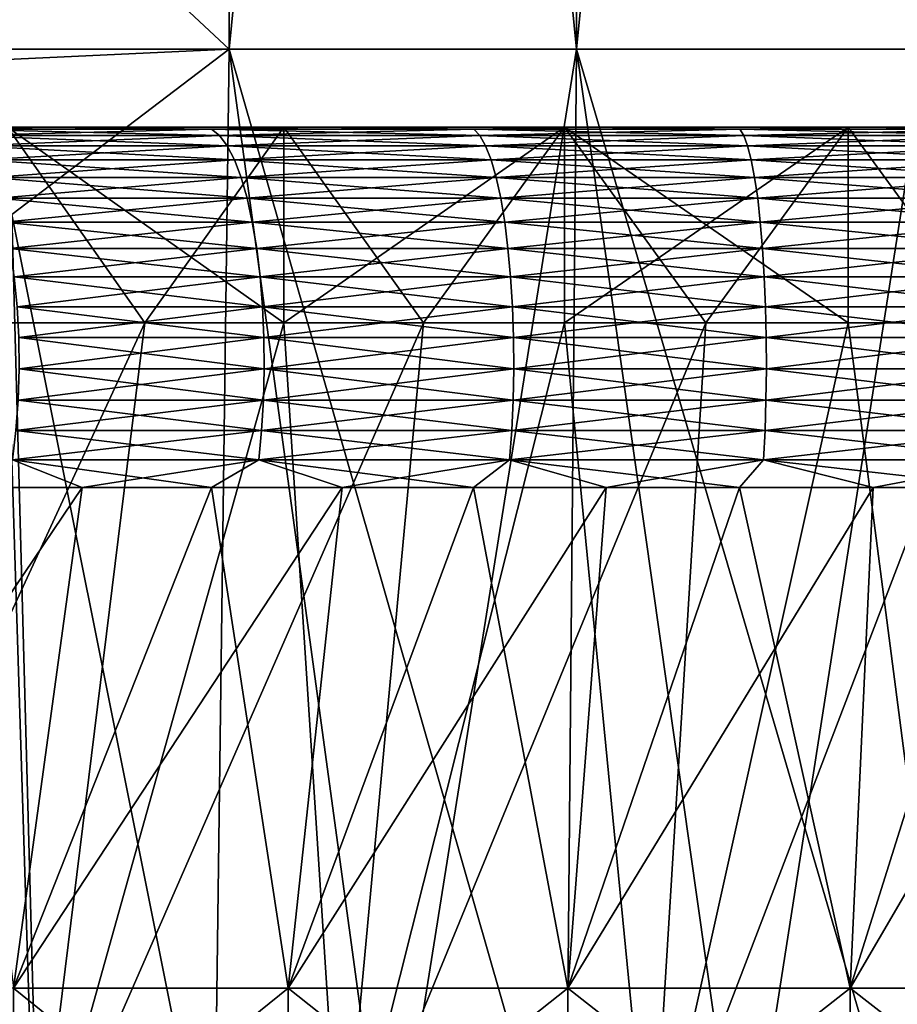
# Model space of a CAD drawing. Header units: metres. Extents: x -105 to 105, y -72 to 59.
# Tile 361 of 414: x 71.79 to 74.03, y 23.01 to 25.52. Entities that reach past the tile are written whole.
import ezdxf

# ---------------------------------------------------------------- set-up
doc = ezdxf.new("R2010")
doc.units = ezdxf.units.M
doc.layers.add('solid_509431_AD150_SW0001', color=7, linetype='CONTINUOUS')

msp = doc.modelspace()

# ---------------------------------------------------------------- linework, layer by layer
at = {"layer": 'solid_509431_AD150_SW0001'}
for points in [[(72.321823, 34.450001, 15.774263), (62.678173, 25.450001, 10.206499), (72.321823, 25.450001, 15.774263)], [(62.678173, 34.450001, 10.206499), (62.678173, 25.450001, 10.206499), (72.321823, 34.450001, 15.774263)], [(62.678173, 34.450001, -10.206499), (72.321823, 25.450001, -15.774263), (62.678173, 25.450001, -10.206499)], [(72.321823, 34.450001, -15.774263), (72.321823, 25.450001, -15.774263), (62.678173, 34.450001, -10.206499)], [(72.321823, 34.450001, 15.774263), (72.321823, 25.450001, 15.774263), (73.209862, 25.450001, 15.899541)], [(72.321823, 34.450001, 15.774263), (73.209862, 25.450001, 15.899541), (73.209862, 34.450001, 15.899541)], [(73.209862, 34.450001, -15.899541), (73.209862, 25.450001, -15.899541), (72.321823, 25.450001, -15.774263)], [(73.209862, 34.450001, -15.899541), (72.321823, 25.450001, -15.774263), (72.321823, 34.450001, -15.774263)], [(73.209862, 34.450001, 15.899541), (73.209862, 25.450001, 15.899541), (74.103523, 25.450001, 15.974866)], [(73.209862, 34.450001, 15.899541), (74.103523, 25.450001, 15.974866), (74.103523, 34.450001, 15.974866)], [(74.103523, 34.450001, -15.974866), (74.103523, 25.450001, -15.974866), (73.209862, 25.450001, -15.899541)], [(74.103523, 34.450001, -15.974866), (73.209862, 25.450001, -15.899541), (73.209862, 34.450001, -15.899541)], [(72.321823, 25.450001, 15.774263), (62.678173, 25.450001, 10.206499), (63.232864, 25.027069, 10.526749)], [(62.678173, 25.450001, -10.206499), (72.321823, 25.450001, -15.774263), (71.767136, 25.027069, -15.454014)], [(72.321823, 25.450001, 15.774263), (63.232864, 25.027069, 10.526749), (71.767143, 25.027073, 15.454017)], [(71.767136, 25.027069, -15.454014), (72.321823, 25.450001, -15.774263), (72.282951, 22.450001, -14.24316)], [(72.321823, 25.450001, 15.774263), (71.767143, 25.027073, 15.454017), (72.282951, 22.450001, 14.24316)], [(72.321823, 25.450001, -15.774263), (72.731712, 22.450001, -14.321481), (72.282951, 22.450001, -14.24316)], [(72.321823, 25.450001, 15.774263), (72.282951, 22.450001, 14.24316), (72.731712, 22.450001, 14.321481)], [(72.321823, 25.450001, -15.774263), (73.209862, 25.450001, -15.899541), (72.731712, 22.450001, -14.321481)], [(72.321823, 25.450001, 15.774263), (72.731712, 22.450001, 14.321481), (73.182724, 22.450001, 14.385671)], [(73.209862, 25.450001, 15.899541), (72.321823, 25.450001, 15.774263), (73.182724, 22.450001, 14.385671)], [(73.209862, 25.450001, -15.899541), (73.182724, 22.450001, -14.385671), (72.731712, 22.450001, -14.321481)], [(73.209862, 25.450001, -15.899541), (73.635376, 22.450001, -14.435644), (73.182724, 22.450001, -14.385671)], [(73.209862, 25.450001, 15.899541), (73.182724, 22.450001, 14.385671), (73.635376, 22.450001, 14.435644)], [(73.209862, 25.450001, -15.899541), (74.103523, 25.450001, -15.974866), (73.635376, 22.450001, -14.435644)], [(73.209862, 25.450001, 15.899541), (73.635376, 22.450001, 14.435644), (74.089531, 22.450001, 14.471384)], [(74.103523, 25.450001, 15.974866), (73.209862, 25.450001, 15.899541), (74.089531, 22.450001, 14.471384)], [(74.103523, 25.450001, -15.974866), (74.089531, 22.450001, -14.471384), (73.635376, 22.450001, -14.435644)], [(70.390747, 25.25, 9.932637), (71.189255, 25.25, 9.89132), (71.85865, 25.25, 10.123829)], [(71.064499, 25.25, 10.218331), (70.390747, 25.25, 9.932637), (71.85865, 25.25, 10.123829)], [(71.85865, 25.25, -10.123829), (70.390747, 25.25, -9.932637), (71.064499, 25.25, -10.218331)], [(71.85865, 25.25, -10.123829), (71.189255, 25.25, -9.89132), (70.390747, 25.25, -9.932637)], [(71.064499, 25.25, 10.218331), (71.85865, 25.25, 10.123829), (72.54203, 25.25, 10.31108)], [(71.064499, 25.25, 10.218331), (72.54203, 25.25, 10.31108), (73.236427, 25.25, 10.452262)], [(71.755768, 25.25, 10.458368), (71.064499, 25.25, 10.218331), (73.236427, 25.25, 10.452262)], [(72.54203, 25.25, -10.31108), (71.064499, 25.25, -10.218331), (71.755768, 25.25, -10.458368)], [(72.54203, 25.25, -10.31108), (71.85865, 25.25, -10.123829), (71.064499, 25.25, -10.218331)], [(71.85865, 25.25, 10.123829), (71.189255, 25.25, 9.89132), (71.618027, 25.244822, 9.962971)], [(71.618027, 25.244822, -9.962971), (71.189255, 25.25, -9.89132), (71.85865, 25.25, -10.123829)], [(71.85865, 25.25, 10.123829), (71.618027, 25.244822, 9.962971), (72.276878, 25.244822, 10.16283)], [(71.618027, 25.244822, -9.962971), (71.85865, 25.25, -10.123829), (72.276878, 25.244822, -10.16283)], [(71.618027, 25.244822, 9.962971), (71.64325, 25.229061, 9.88867), (72.297188, 25.229061, 10.08704)], [(72.276878, 25.244822, 10.16283), (71.618027, 25.244822, 9.962971), (72.297188, 25.229061, 10.08704)], [(71.618027, 25.244822, -9.962971), (72.276878, 25.244822, -10.16283), (71.64325, 25.229061, -9.88867)], [(72.276878, 25.244822, -10.16283), (72.297188, 25.229061, -10.08704), (71.64325, 25.229061, -9.88867)], [(72.106934, 24.75, -10.560903), (71.755768, 25.25, -10.458368), (71.755692, 24.75, -10.458344)], [(71.755692, 24.75, 10.458344), (71.755768, 25.25, 10.458368), (72.106934, 24.75, 10.560903)], [(71.755768, 25.25, 10.458368), (73.236427, 25.25, 10.452262), (73.938705, 25.25, 10.546737)], [(71.755768, 25.25, 10.458368), (73.938705, 25.25, 10.546737), (74.645691, 25.25, 10.594076)], [(72.461571, 25.25, 10.651707), (71.755768, 25.25, 10.458368), (74.645691, 25.25, 10.594076)], [(73.938705, 25.25, -10.546737), (71.755768, 25.25, -10.458368), (72.461571, 25.25, -10.651707)], [(72.461578, 24.75, -10.65171), (72.461571, 25.25, -10.651707), (71.755768, 25.25, -10.458368)], [(73.236427, 25.25, -10.452262), (72.54203, 25.25, -10.31108), (71.755768, 25.25, -10.458368)], [(73.938705, 25.25, -10.546737), (73.236427, 25.25, -10.452262), (71.755768, 25.25, -10.458368)], [(72.461578, 24.75, -10.65171), (71.755768, 25.25, -10.458368), (72.106934, 24.75, -10.560903)], [(72.106934, 24.75, 10.560903), (71.755768, 25.25, 10.458368), (72.461571, 25.25, 10.651707)], [(72.54203, 25.25, 10.31108), (71.85865, 25.25, 10.123829), (72.276878, 25.244822, 10.16283)], [(72.276878, 25.244822, -10.16283), (71.85865, 25.25, -10.123829), (72.54203, 25.25, -10.31108)], [(72.106934, 24.75, 10.560903), (72.461571, 25.25, 10.651707), (72.461578, 24.75, 10.65171)], [(72.54203, 25.25, 10.31108), (72.276878, 25.244822, 10.16283), (72.947388, 25.244822, 10.319172)], [(72.276878, 25.244822, -10.16283), (72.54203, 25.25, -10.31108), (72.947388, 25.244822, -10.319172)], [(72.276878, 25.244822, 10.16283), (72.297188, 25.229061, 10.08704), (72.9627, 25.229061, 10.242215)], [(72.947388, 25.244822, 10.319172), (72.276878, 25.244822, 10.16283), (72.9627, 25.229061, 10.242215)], [(72.276878, 25.244822, -10.16283), (72.947388, 25.244822, -10.319172), (72.297188, 25.229061, -10.08704)], [(72.947388, 25.244822, -10.319172), (72.9627, 25.229061, -10.242215), (72.297188, 25.229061, -10.08704)], [(77.538429, 25.25, 10.651707), (72.461571, 25.25, 10.651707), (74.645691, 25.25, 10.594076)], [(72.461571, 25.25, -10.651707), (73.178703, 25.25, -10.797471), (77.538429, 25.25, -10.651707)], [(75.354309, 25.25, -10.594076), (72.461571, 25.25, -10.651707), (77.538429, 25.25, -10.651707)], [(72.819046, 24.75, -10.730608), (73.178703, 25.25, -10.797471), (72.461571, 25.25, -10.651707)], [(74.645691, 25.25, -10.594076), (73.938705, 25.25, -10.546737), (72.461571, 25.25, -10.651707)], [(75.354309, 25.25, -10.594076), (74.645691, 25.25, -10.594076), (72.461571, 25.25, -10.651707)], [(72.819046, 24.75, -10.730608), (72.461571, 25.25, -10.651707), (72.461578, 24.75, -10.65171)], [(76.821297, 25.25, 10.797471), (73.178703, 25.25, 10.797471), (72.461571, 25.25, 10.651707)], [(72.461578, 24.75, 10.65171), (72.461571, 25.25, 10.651707), (73.178703, 25.25, 10.797471)], [(77.538429, 25.25, 10.651707), (76.821297, 25.25, 10.797471), (72.461571, 25.25, 10.651707)], [(72.461578, 24.75, 10.65171), (73.178703, 25.25, 10.797471), (72.819046, 24.75, 10.730608)], [(73.236427, 25.25, 10.452262), (72.54203, 25.25, 10.31108), (72.947388, 25.244822, 10.319172)], [(72.947388, 25.244822, -10.319172), (72.54203, 25.25, -10.31108), (73.236427, 25.25, -10.452262)], [(73.178772, 24.75, -10.797482), (73.178703, 25.25, -10.797471), (72.819046, 24.75, -10.730608)], [(72.819046, 24.75, 10.730608), (73.178703, 25.25, 10.797471), (73.178772, 24.75, 10.797482)], [(73.236427, 25.25, 10.452262), (72.947388, 25.244822, 10.319172), (73.626694, 25.244822, 10.431325)], [(72.947388, 25.244822, -10.319172), (73.236427, 25.25, -10.452262), (73.626694, 25.244822, -10.431325)], [(72.947388, 25.244822, 10.319172), (72.9627, 25.229061, 10.242215), (73.636932, 25.229061, 10.353532)], [(73.626694, 25.244822, 10.431325), (72.947388, 25.244822, 10.319172), (73.636932, 25.229061, 10.353532)], [(72.947388, 25.244822, -10.319172), (73.626694, 25.244822, -10.431325), (72.9627, 25.229061, -10.242215)], [(73.626694, 25.244822, -10.431325), (73.636932, 25.229061, -10.353532), (72.9627, 25.229061, -10.242215)], [(73.178703, 25.25, -10.797471), (76.821297, 25.25, -10.797471), (77.538429, 25.25, -10.651707)], [(73.178703, 25.25, -10.797471), (73.903938, 25.25, -10.895005), (76.821297, 25.25, -10.797471)], [(73.903839, 24.75, -10.894996), (73.903938, 25.25, -10.895005), (73.178703, 25.25, -10.797471)], [(73.540398, 24.75, -10.852284), (73.178703, 25.25, -10.797471), (73.178772, 24.75, -10.797482)], [(73.903839, 24.75, -10.894996), (73.178703, 25.25, -10.797471), (73.540398, 24.75, -10.852284)], [(76.096062, 25.25, 10.895005), (73.903938, 25.25, 10.895005), (73.178703, 25.25, 10.797471)], [(73.178772, 24.75, 10.797482), (73.178703, 25.25, 10.797471), (73.903938, 25.25, 10.895005)], [(76.821297, 25.25, 10.797471), (76.096062, 25.25, 10.895005), (73.178703, 25.25, 10.797471)], [(73.178772, 24.75, 10.797482), (73.903938, 25.25, 10.895005), (73.540398, 24.75, 10.852284)], [(73.938705, 25.25, 10.546737), (73.236427, 25.25, 10.452262), (73.626694, 25.244822, 10.431325)], [(73.626694, 25.244822, -10.431325), (73.236427, 25.25, -10.452262), (73.938705, 25.25, -10.546737)], [(73.540398, 24.75, 10.852284), (73.903938, 25.25, 10.895005), (73.903839, 24.75, 10.894996)], [(73.938705, 25.25, 10.546737), (73.626694, 25.244822, 10.431325), (74.311874, 25.244822, 10.49881)], [(73.626694, 25.244822, -10.431325), (73.938705, 25.25, -10.546737), (74.311874, 25.244822, -10.49881)], [(73.626694, 25.244822, 10.431325), (73.636932, 25.229061, 10.353532), (74.317001, 25.229061, 10.420513)], [(74.311874, 25.244822, 10.49881), (73.626694, 25.244822, 10.431325), (74.317001, 25.229061, 10.420513)], [(73.626694, 25.244822, -10.431325), (74.311874, 25.244822, -10.49881), (73.636932, 25.229061, -10.353532)], [(74.311874, 25.244822, -10.49881), (74.317001, 25.229061, -10.420513), (73.636932, 25.229061, -10.353532)], [(74.268677, 24.75, -10.925551), (73.903938, 25.25, -10.895005), (73.903839, 24.75, -10.894996)], [(73.903839, 24.75, 10.894996), (73.903938, 25.25, 10.895005), (74.268677, 24.75, 10.925551)], [(73.903938, 25.25, -10.895005), (76.096062, 25.25, -10.895005), (76.821297, 25.25, -10.797471)], [(73.903938, 25.25, -10.895005), (74.634125, 25.25, -10.943885), (76.096062, 25.25, -10.895005)], [(74.268677, 24.75, -10.925551), (74.634125, 25.25, -10.943885), (73.903938, 25.25, -10.895005)], [(75.365875, 25.25, 10.943885), (74.634125, 25.25, 10.943885), (73.903938, 25.25, 10.895005)], [(74.268677, 24.75, 10.925551), (73.903938, 25.25, 10.895005), (74.634125, 25.25, 10.943885)], [(76.096062, 25.25, 10.895005), (75.365875, 25.25, 10.943885), (73.903938, 25.25, 10.895005)], [(74.645691, 25.25, 10.594076), (73.938705, 25.25, 10.546737), (74.311874, 25.244822, 10.49881)], [(74.311874, 25.244822, -10.49881), (73.938705, 25.25, -10.546737), (74.645691, 25.25, -10.594076)], [(71.64325, 25.229061, 9.88867), (71.667572, 25.202997, 9.817018), (72.316772, 25.202997, 10.013949)], [(72.297188, 25.229061, 10.08704), (71.64325, 25.229061, 9.88867), (72.316772, 25.202997, 10.013949)], [(71.64325, 25.229061, -9.88867), (72.297188, 25.229061, -10.08704), (71.667572, 25.202997, -9.817018)], [(72.297188, 25.229061, -10.08704), (72.316772, 25.202997, -10.013949), (71.667572, 25.202997, -9.817018)], [(72.297188, 25.229061, 10.08704), (72.316772, 25.202997, 10.013949), (72.977455, 25.202997, 10.168001)], [(72.9627, 25.229061, 10.242215), (72.297188, 25.229061, 10.08704), (72.977455, 25.202997, 10.168001)], [(72.297188, 25.229061, -10.08704), (72.9627, 25.229061, -10.242215), (72.316772, 25.202997, -10.013949)], [(72.9627, 25.229061, -10.242215), (72.977455, 25.202997, -10.168001), (72.316772, 25.202997, -10.013949)], [(72.9627, 25.229061, 10.242215), (72.977455, 25.202997, 10.168001), (73.646805, 25.202997, 10.278511)], [(73.636932, 25.229061, 10.353532), (72.9627, 25.229061, 10.242215), (73.646805, 25.202997, 10.278511)], [(72.9627, 25.229061, -10.242215), (73.636932, 25.229061, -10.353532), (72.977455, 25.202997, -10.168001)], [(73.636932, 25.229061, -10.353532), (73.646805, 25.202997, -10.278511), (72.977455, 25.202997, -10.168001)], [(73.636932, 25.229061, 10.353532), (73.646805, 25.202997, 10.278511), (74.321953, 25.202997, 10.345007)], [(74.317001, 25.229061, 10.420513), (73.636932, 25.229061, 10.353532), (74.321953, 25.202997, 10.345007)], [(73.636932, 25.229061, -10.353532), (74.317001, 25.229061, -10.420513), (73.646805, 25.202997, -10.278511)], [(74.317001, 25.229061, -10.420513), (74.321953, 25.202997, -10.345007), (73.646805, 25.202997, -10.278511)], [(71.667572, 25.202997, 9.817018), (71.690559, 25.167095, 9.749287), (72.335281, 25.167095, 9.94486)], [(72.316772, 25.202997, 10.013949), (71.667572, 25.202997, 9.817018), (72.335281, 25.167095, 9.94486)], [(71.667572, 25.202997, -9.817018), (72.316772, 25.202997, -10.013949), (71.690559, 25.167095, -9.749287)], [(72.316772, 25.202997, -10.013949), (72.335281, 25.167095, -9.94486), (71.690559, 25.167095, -9.749287)], [(72.316772, 25.202997, 10.013949), (72.335281, 25.167095, 9.94486), (72.991409, 25.167095, 10.097848)], [(72.977455, 25.202997, 10.168001), (72.316772, 25.202997, 10.013949), (72.991409, 25.167095, 10.097848)], [(72.316772, 25.202997, -10.013949), (72.977455, 25.202997, -10.168001), (72.335281, 25.167095, -9.94486)], [(72.977455, 25.202997, -10.168001), (72.991409, 25.167095, -10.097848), (72.335281, 25.167095, -9.94486)], [(72.977455, 25.202997, 10.168001), (72.991409, 25.167095, 10.097848), (73.656143, 25.167095, 10.207596)], [(73.646805, 25.202997, 10.278511), (72.977455, 25.202997, 10.168001), (73.656143, 25.167095, 10.207596)], [(72.977455, 25.202997, -10.168001), (73.646805, 25.202997, -10.278511), (72.991409, 25.167095, -10.097848)], [(73.646805, 25.202997, -10.278511), (73.656143, 25.167095, -10.207596), (72.991409, 25.167095, -10.097848)], [(73.646805, 25.202997, 10.278511), (73.656143, 25.167095, 10.207596), (74.32663, 25.167095, 10.273633)], [(74.321953, 25.202997, 10.345007), (73.646805, 25.202997, 10.278511), (74.32663, 25.167095, 10.273633)], [(73.646805, 25.202997, -10.278511), (74.321953, 25.202997, -10.345007), (73.656143, 25.167095, -10.207596)], [(74.321953, 25.202997, -10.345007), (74.32663, 25.167095, -10.273633), (73.656143, 25.167095, -10.207596)], [(71.690559, 25.167095, 9.749287), (71.711815, 25.121994, 9.686683), (72.352394, 25.121994, 9.881001)], [(72.335281, 25.167095, 9.94486), (71.690559, 25.167095, 9.749287), (72.352394, 25.121994, 9.881001)], [(71.690559, 25.167095, -9.749287), (72.335281, 25.167095, -9.94486), (71.711815, 25.121994, -9.686683)], [(72.335281, 25.167095, -9.94486), (72.352394, 25.121994, -9.881001), (71.711815, 25.121994, -9.686683)], [(72.335281, 25.167095, 9.94486), (72.352394, 25.121994, 9.881001), (73.004311, 25.121994, 10.033007)], [(72.991409, 25.167095, 10.097848), (72.335281, 25.167095, 9.94486), (73.004311, 25.121994, 10.033007)], [(72.335281, 25.167095, -9.94486), (72.991409, 25.167095, -10.097848), (72.352394, 25.121994, -9.881001)], [(72.991409, 25.167095, -10.097848), (73.004311, 25.121994, -10.033007), (72.352394, 25.121994, -9.881001)], [(72.991409, 25.167095, 10.097848), (73.004311, 25.121994, 10.033007), (73.664772, 25.121994, 10.142049)], [(73.656143, 25.167095, 10.207596), (72.991409, 25.167095, 10.097848), (73.664772, 25.121994, 10.142049)], [(72.991409, 25.167095, -10.097848), (73.656143, 25.167095, -10.207596), (73.004311, 25.121994, -10.033007)], [(73.656143, 25.167095, -10.207596), (73.664772, 25.121994, -10.142049), (73.004311, 25.121994, -10.033007)], [(73.656143, 25.167095, 10.207596), (73.664772, 25.121994, 10.142049), (74.330956, 25.121994, 10.207663)], [(74.32663, 25.167095, 10.273633), (73.656143, 25.167095, 10.207596), (74.330956, 25.121994, 10.207663)], [(73.656143, 25.167095, -10.207596), (74.32663, 25.167095, -10.273633), (73.664772, 25.121994, -10.142049)], [(74.32663, 25.167095, -10.273633), (74.330956, 25.121994, -10.207663), (73.664772, 25.121994, -10.142049)], [(71.711815, 25.121994, 9.686683), (71.730949, 25.068493, 9.630321), (72.367798, 25.068493, 9.823507)], [(72.352394, 25.121994, 9.881001), (71.711815, 25.121994, 9.686683), (72.367798, 25.068493, 9.823507)], [(71.711815, 25.121994, -9.686683), (72.352394, 25.121994, -9.881001), (71.730949, 25.068493, -9.630321)], [(72.352394, 25.121994, -9.881001), (72.367798, 25.068493, -9.823507), (71.730949, 25.068493, -9.630321)], [(72.352394, 25.121994, 9.881001), (72.367798, 25.068493, 9.823507), (73.015923, 25.068493, 9.974628)], [(73.004311, 25.121994, 10.033007), (72.352394, 25.121994, 9.881001), (73.015923, 25.068493, 9.974628)], [(72.352394, 25.121994, -9.881001), (73.004311, 25.121994, -10.033007), (72.367798, 25.068493, -9.823507)], [(73.004311, 25.121994, -10.033007), (73.015923, 25.068493, -9.974628), (72.367798, 25.068493, -9.823507)], [(73.004311, 25.121994, 10.033007), (73.015923, 25.068493, 9.974628), (73.672546, 25.068493, 10.083036)], [(73.664772, 25.121994, 10.142049), (73.004311, 25.121994, 10.033007), (73.672546, 25.068493, 10.083036)], [(73.004311, 25.121994, -10.033007), (73.664772, 25.121994, -10.142049), (73.015923, 25.068493, -9.974628)], [(73.664772, 25.121994, -10.142049), (73.672546, 25.068493, -10.083036), (73.015923, 25.068493, -9.974628)], [(73.664772, 25.121994, 10.142049), (73.672546, 25.068493, 10.083036), (74.334846, 25.068493, 10.148268)], [(74.330956, 25.121994, 10.207663), (73.664772, 25.121994, 10.142049), (74.334846, 25.068493, 10.148268)], [(73.664772, 25.121994, -10.142049), (74.330956, 25.121994, -10.207663), (73.672546, 25.068493, -10.083036)], [(74.330956, 25.121994, -10.207663), (74.334846, 25.068493, -10.148268), (73.672546, 25.068493, -10.083036)], [(71.730949, 25.068493, 9.630321), (71.74762, 25.007549, 9.581201), (72.381226, 25.007549, 9.773403)], [(72.367798, 25.068493, 9.823507), (71.730949, 25.068493, 9.630321), (72.381226, 25.007549, 9.773403)], [(71.730949, 25.068493, -9.630321), (72.367798, 25.068493, -9.823507), (71.74762, 25.007549, -9.581201)], [(72.367798, 25.068493, -9.823507), (72.381226, 25.007549, -9.773403), (71.74762, 25.007549, -9.581201)], [(72.367798, 25.068493, 9.823507), (72.381226, 25.007549, 9.773403), (73.026039, 25.007549, 9.923754)], [(73.015923, 25.068493, 9.974628), (72.367798, 25.068493, 9.823507), (73.026039, 25.007549, 9.923754)], [(72.367798, 25.068493, -9.823507), (73.015923, 25.068493, -9.974628), (72.381226, 25.007549, -9.773403)], [(73.015923, 25.068493, -9.974628), (73.026039, 25.007549, -9.923754), (72.381226, 25.007549, -9.773403)], [(73.015923, 25.068493, 9.974628), (73.026039, 25.007549, 9.923754), (73.679314, 25.007549, 10.031609)], [(73.672546, 25.068493, 10.083036), (73.015923, 25.068493, 9.974628), (73.679314, 25.007549, 10.031609)], [(73.015923, 25.068493, -9.974628), (73.672546, 25.068493, -10.083036), (73.026039, 25.007549, -9.923754)], [(73.672546, 25.068493, -10.083036), (73.679314, 25.007549, -10.031609), (73.026039, 25.007549, -9.923754)], [(73.672546, 25.068493, 10.083036), (73.679314, 25.007549, 10.031609), (74.338242, 25.007549, 10.096507)], [(74.334846, 25.068493, 10.148268), (73.672546, 25.068493, 10.083036), (74.338242, 25.007549, 10.096507)], [(73.672546, 25.068493, -10.083036), (74.334846, 25.068493, -10.148268), (73.679314, 25.007549, -10.031609)], [(74.334846, 25.068493, -10.148268), (74.338242, 25.007549, -10.096507), (73.679314, 25.007549, -10.031609)], [(71.236435, 24.666332, -15.147614), (71.767136, 25.027069, -15.454014), (71.836891, 22.450001, -14.150786)], [(71.767143, 25.027073, 15.454017), (71.236443, 24.666334, 15.147616), (71.836891, 22.450001, 14.150786)], [(71.767136, 25.027069, -15.454014), (72.282951, 22.450001, -14.24316), (71.836891, 22.450001, -14.150786)], [(71.767143, 25.027073, 15.454017), (71.836891, 22.450001, 14.150786), (72.282951, 22.450001, 14.24316)], [(71.74762, 25.007549, 9.581201), (71.761536, 24.940241, 9.540199), (72.392433, 24.940241, 9.731579)], [(72.381226, 25.007549, 9.773403), (71.74762, 25.007549, 9.581201), (72.392433, 24.940241, 9.731579)], [(71.74762, 25.007549, -9.581201), (72.381226, 25.007549, -9.773403), (71.761536, 24.940241, -9.540199)], [(72.381226, 25.007549, -9.773403), (72.392433, 24.940241, -9.731579), (71.761536, 24.940241, -9.540199)], [(72.381226, 25.007549, 9.773403), (72.392433, 24.940241, 9.731579), (73.034492, 24.940241, 9.881286)], [(73.026039, 25.007549, 9.923754), (72.381226, 25.007549, 9.773403), (73.034492, 24.940241, 9.881286)], [(72.381226, 25.007549, -9.773403), (73.026039, 25.007549, -9.923754), (72.392433, 24.940241, -9.731579)], [(73.026039, 25.007549, -9.923754), (73.034492, 24.940241, -9.881286), (72.392433, 24.940241, -9.731579)], [(73.026039, 25.007549, 9.923754), (73.034492, 24.940241, 9.881286), (73.684967, 24.940241, 9.98868)], [(73.679314, 25.007549, 10.031609), (73.026039, 25.007549, 9.923754), (73.684967, 24.940241, 9.98868)], [(73.026039, 25.007549, -9.923754), (73.679314, 25.007549, -10.031609), (73.034492, 24.940241, -9.881286)], [(73.679314, 25.007549, -10.031609), (73.684967, 24.940241, -9.98868), (73.034492, 24.940241, -9.881286)], [(73.679314, 25.007549, 10.031609), (73.684967, 24.940241, 9.98868), (74.341072, 24.940241, 10.053301)], [(74.338242, 25.007549, 10.096507), (73.679314, 25.007549, 10.031609), (74.341072, 24.940241, 10.053301)], [(73.679314, 25.007549, -10.031609), (74.338242, 25.007549, -10.096507), (73.684967, 24.940241, -9.98868)], [(74.338242, 25.007549, -10.096507), (74.341072, 24.940241, -10.053301), (73.684967, 24.940241, -9.98868)], [(71.761536, 24.940241, 9.540199), (71.772453, 24.867771, 9.508045), (72.401222, 24.867771, 9.698779)], [(72.392433, 24.940241, 9.731579), (71.761536, 24.940241, 9.540199), (72.401222, 24.867771, 9.698779)], [(71.761536, 24.940241, -9.540199), (72.392433, 24.940241, -9.731579), (71.772453, 24.867771, -9.508045)], [(72.392433, 24.940241, -9.731579), (72.401222, 24.867771, -9.698779), (71.772453, 24.867771, -9.508045)], [(72.392433, 24.940241, 9.731579), (72.401222, 24.867771, 9.698779), (73.041115, 24.867771, 9.847981)], [(73.034492, 24.940241, 9.881286), (72.392433, 24.940241, 9.731579), (73.041115, 24.867771, 9.847981)], [(72.392433, 24.940241, -9.731579), (73.034492, 24.940241, -9.881286), (72.401222, 24.867771, -9.698779)], [(73.034492, 24.940241, -9.881286), (73.041115, 24.867771, -9.847981), (72.401222, 24.867771, -9.698779)], [(73.034492, 24.940241, 9.881286), (73.041115, 24.867771, 9.847981), (73.6894, 24.867771, 9.955014)], [(73.684967, 24.940241, 9.98868), (73.034492, 24.940241, 9.881286), (73.6894, 24.867771, 9.955014)], [(73.034492, 24.940241, -9.881286), (73.684967, 24.940241, -9.98868), (73.041115, 24.867771, -9.847981)], [(73.684967, 24.940241, -9.98868), (73.6894, 24.867771, -9.955014), (73.041115, 24.867771, -9.847981)], [(73.684967, 24.940241, 9.98868), (73.6894, 24.867771, 9.955014), (74.343292, 24.867771, 10.019417)], [(74.341072, 24.940241, 10.053301), (73.684967, 24.940241, 9.98868), (74.343292, 24.867771, 10.019417)], [(73.684967, 24.940241, -9.98868), (74.341072, 24.940241, -10.053301), (73.6894, 24.867771, -9.955014)], [(74.341072, 24.940241, -10.053301), (74.343292, 24.867771, -10.019417), (73.6894, 24.867771, -9.955014)], [(71.772453, 24.867771, 9.508045), (71.780174, 24.791426, 9.48531), (72.407433, 24.791426, 9.675589)], [(72.401222, 24.867771, 9.698779), (71.772453, 24.867771, 9.508045), (72.407433, 24.791426, 9.675589)], [(71.772453, 24.867771, -9.508045), (72.401222, 24.867771, -9.698779), (71.780174, 24.791426, -9.48531)], [(72.401222, 24.867771, -9.698779), (72.407433, 24.791426, -9.675589), (71.780174, 24.791426, -9.48531)], [(72.401222, 24.867771, 9.698779), (72.407433, 24.791426, 9.675589), (73.045799, 24.791426, 9.824434)], [(73.041115, 24.867771, 9.847981), (72.401222, 24.867771, 9.698779), (73.045799, 24.791426, 9.824434)], [(72.401222, 24.867771, -9.698779), (73.041115, 24.867771, -9.847981), (72.407433, 24.791426, -9.675589)], [(73.041115, 24.867771, -9.847981), (73.045799, 24.791426, -9.824434), (72.407433, 24.791426, -9.675589)], [(73.041115, 24.867771, 9.847981), (73.045799, 24.791426, 9.824434), (73.692528, 24.791426, 9.93121)], [(73.6894, 24.867771, 9.955014), (73.041115, 24.867771, 9.847981), (73.692528, 24.791426, 9.93121)], [(73.041115, 24.867771, -9.847981), (73.6894, 24.867771, -9.955014), (73.045799, 24.791426, -9.824434)], [(73.6894, 24.867771, -9.955014), (73.692528, 24.791426, -9.93121), (73.045799, 24.791426, -9.824434)], [(73.6894, 24.867771, 9.955014), (73.692528, 24.791426, 9.93121), (74.344864, 24.791426, 9.995459)], [(74.343292, 24.867771, 10.019417), (73.6894, 24.867771, 9.955014), (74.344864, 24.791426, 9.995459)], [(73.6894, 24.867771, -9.955014), (74.343292, 24.867771, -10.019417), (73.692528, 24.791426, -9.93121)], [(74.343292, 24.867771, -10.019417), (74.344864, 24.791426, -9.995459), (73.692528, 24.791426, -9.93121)], [(71.780174, 24.791426, 9.48531), (71.784554, 24.712564, 9.472399), (72.410965, 24.712564, 9.662417)], [(72.407433, 24.791426, 9.675589), (71.780174, 24.791426, 9.48531), (72.410965, 24.712564, 9.662417)], [(71.780174, 24.791426, -9.48531), (72.407433, 24.791426, -9.675589), (71.784554, 24.712564, -9.472399)], [(72.407433, 24.791426, -9.675589), (72.410965, 24.712564, -9.662417), (71.784554, 24.712564, -9.472399)], [(72.407433, 24.791426, 9.675589), (72.410965, 24.712564, 9.662417), (73.048462, 24.712564, 9.811061)], [(73.045799, 24.791426, 9.824434), (72.407433, 24.791426, 9.675589), (73.048462, 24.712564, 9.811061)], [(72.407433, 24.791426, -9.675589), (73.045799, 24.791426, -9.824434), (72.410965, 24.712564, -9.662417)], [(73.045799, 24.791426, -9.824434), (73.048462, 24.712564, -9.811061), (72.410965, 24.712564, -9.662417)], [(73.045799, 24.791426, 9.824434), (73.048462, 24.712564, 9.811061), (73.694313, 24.712564, 9.917691)], [(73.692528, 24.791426, 9.93121), (73.045799, 24.791426, 9.824434), (73.694313, 24.712564, 9.917691)], [(73.045799, 24.791426, -9.824434), (73.692528, 24.791426, -9.93121), (73.048462, 24.712564, -9.811061)], [(73.692528, 24.791426, -9.93121), (73.694313, 24.712564, -9.917691), (73.048462, 24.712564, -9.811061)], [(73.692528, 24.791426, 9.93121), (73.694313, 24.712564, 9.917691), (74.345757, 24.712564, 9.981853)], [(74.344864, 24.791426, 9.995459), (73.692528, 24.791426, 9.93121), (74.345757, 24.712564, 9.981853)], [(73.692528, 24.791426, -9.93121), (74.344864, 24.791426, -9.995459), (73.694313, 24.712564, -9.917691)], [(74.344864, 24.791426, -9.995459), (74.345757, 24.712564, -9.981853), (73.694313, 24.712564, -9.917691)], [(71.059708, 22.484085, 11.607678), (71.755692, 24.75, 10.458344), (72.106934, 24.75, 10.560903)], [(71.827354, 22.484085, 11.840541), (71.059708, 22.484085, 11.607678), (72.106934, 24.75, 10.560903)], [(71.059708, 22.484085, -11.607678), (71.827354, 22.484085, -11.840541), (71.755692, 24.75, -10.458344)], [(71.827354, 22.484085, -11.840541), (72.106934, 24.75, -10.560903), (71.755692, 24.75, -10.458344)], [(71.827354, 22.484085, 11.840541), (72.461578, 24.75, 10.65171), (72.819046, 24.75, 10.730608)], [(72.608528, 22.484085, 12.022685), (71.827354, 22.484085, 11.840541), (72.819046, 24.75, 10.730608)], [(71.827354, 22.484085, 11.840541), (72.106934, 24.75, 10.560903), (72.461578, 24.75, 10.65171)], [(71.827354, 22.484085, -11.840541), (72.461578, 24.75, -10.65171), (72.106934, 24.75, -10.560903)], [(71.827354, 22.484085, -11.840541), (72.608528, 22.484085, -12.022685), (72.461578, 24.75, -10.65171)], [(72.608528, 22.484085, -12.022685), (72.819046, 24.75, -10.730608), (72.461578, 24.75, -10.65171)], [(72.608528, 22.484085, 12.022685), (73.178772, 24.75, 10.797482), (73.540398, 24.75, 10.852284)], [(73.399994, 22.484085, 12.153357), (72.608528, 22.484085, 12.022685), (73.540398, 24.75, 10.852284)], [(72.608528, 22.484085, 12.022685), (72.819046, 24.75, 10.730608), (73.178772, 24.75, 10.797482)], [(72.608528, 22.484085, -12.022685), (73.178772, 24.75, -10.797482), (72.819046, 24.75, -10.730608)], [(72.608528, 22.484085, -12.022685), (73.399994, 22.484085, -12.153357), (73.178772, 24.75, -10.797482)], [(73.399994, 22.484085, -12.153357), (73.540398, 24.75, -10.852284), (73.178772, 24.75, -10.797482)], [(73.399994, 22.484085, 12.153357), (73.903839, 24.75, 10.894996), (74.268677, 24.75, 10.925551)], [(74.198273, 22.484085, 12.231979), (73.399994, 22.484085, 12.153357), (74.268677, 24.75, 10.925551)], [(73.399994, 22.484085, 12.153357), (73.540398, 24.75, 10.852284), (73.903839, 24.75, 10.894996)], [(73.399994, 22.484085, -12.153357), (73.903839, 24.75, -10.894996), (73.540398, 24.75, -10.852284)], [(73.399994, 22.484085, -12.153357), (74.198273, 22.484085, -12.231979), (73.903839, 24.75, -10.894996)], [(74.198273, 22.484085, -12.231979), (74.268677, 24.75, -10.925551), (73.903839, 24.75, -10.894996)], [(71.784554, 24.712564, 9.472399), (71.785522, 24.632591, 9.469541), (72.411743, 24.632591, 9.659502)], [(72.410965, 24.712564, 9.662417), (71.784554, 24.712564, 9.472399), (72.411743, 24.632591, 9.659502)], [(71.784554, 24.712564, -9.472399), (72.410965, 24.712564, -9.662417), (71.785522, 24.632591, -9.469541)], [(72.410965, 24.712564, -9.662417), (72.411743, 24.632591, -9.659502), (71.785522, 24.632591, -9.469541)], [(72.410965, 24.712564, 9.662417), (72.411743, 24.632591, 9.659502), (73.049049, 24.632591, 9.808101)], [(73.048462, 24.712564, 9.811061), (72.410965, 24.712564, 9.662417), (73.049049, 24.632591, 9.808101)], [(72.410965, 24.712564, -9.662417), (73.048462, 24.712564, -9.811061), (72.411743, 24.632591, -9.659502)], [(73.048462, 24.712564, -9.811061), (73.049049, 24.632591, -9.808101), (72.411743, 24.632591, -9.659502)], [(73.048462, 24.712564, 9.811061), (73.049049, 24.632591, 9.808101), (73.694702, 24.632591, 9.9147)], [(73.694313, 24.712564, 9.917691), (73.048462, 24.712564, 9.811061), (73.694702, 24.632591, 9.9147)], [(73.048462, 24.712564, -9.811061), (73.694313, 24.712564, -9.917691), (73.049049, 24.632591, -9.808101)], [(73.694313, 24.712564, -9.917691), (73.694702, 24.632591, -9.9147), (73.049049, 24.632591, -9.808101)], [(73.694313, 24.712564, 9.917691), (73.694702, 24.632591, 9.9147), (74.345955, 24.632591, 9.978842)], [(74.345757, 24.712564, 9.981853), (73.694313, 24.712564, 9.917691), (74.345955, 24.632591, 9.978842)], [(73.694313, 24.712564, -9.917691), (74.345757, 24.712564, -9.981853), (73.694702, 24.632591, -9.9147)], [(74.345757, 24.712564, -9.981853), (74.345955, 24.632591, -9.978842), (73.694702, 24.632591, -9.9147)], [(71.236435, 24.666332, -15.147614), (71.836891, 22.450001, -14.150786), (71.394028, 22.450001, -14.044465)], [(71.236443, 24.666334, 15.147616), (71.394028, 22.450001, 14.044465), (71.836891, 22.450001, 14.150786)], [(71.785522, 24.632591, 9.469541), (71.783066, 24.552925, 9.476787), (72.409767, 24.552925, 9.666894)], [(72.411743, 24.632591, -9.659502), (72.409767, 24.552925, -9.666894), (71.783066, 24.552925, -9.476787)], [(71.785522, 24.632591, -9.469541), (72.411743, 24.632591, -9.659502), (71.783066, 24.552925, -9.476787)], [(72.411743, 24.632591, 9.659502), (71.785522, 24.632591, 9.469541), (72.409767, 24.552925, 9.666894)], [(72.411743, 24.632591, 9.659502), (72.409767, 24.552925, 9.666894), (73.047554, 24.552925, 9.815606)], [(73.049049, 24.632591, -9.808101), (73.047554, 24.552925, -9.815606), (72.409767, 24.552925, -9.666894)], [(72.411743, 24.632591, -9.659502), (73.049049, 24.632591, -9.808101), (72.409767, 24.552925, -9.666894)], [(73.049049, 24.632591, 9.808101), (72.411743, 24.632591, 9.659502), (73.047554, 24.552925, 9.815606)], [(73.049049, 24.632591, 9.808101), (73.047554, 24.552925, 9.815606), (73.693703, 24.552925, 9.922286)], [(73.694702, 24.632591, -9.9147), (73.693703, 24.552925, -9.922286), (73.047554, 24.552925, -9.815606)], [(73.049049, 24.632591, -9.808101), (73.694702, 24.632591, -9.9147), (73.047554, 24.552925, -9.815606)], [(73.694702, 24.632591, 9.9147), (73.049049, 24.632591, 9.808101), (73.693703, 24.552925, 9.922286)], [(73.694702, 24.632591, 9.9147), (73.693703, 24.552925, 9.922286), (74.345451, 24.552925, 9.986477)], [(74.345955, 24.632591, -9.978842), (74.345451, 24.552925, -9.986477), (73.693703, 24.552925, -9.922286)], [(73.694702, 24.632591, -9.9147), (74.345955, 24.632591, -9.978842), (73.693703, 24.552925, -9.922286)], [(74.345955, 24.632591, 9.978842), (73.694702, 24.632591, 9.9147), (74.345451, 24.552925, 9.986477)], [(71.783066, 24.552925, 9.476787), (71.777222, 24.474989, 9.494008), (72.40506, 24.474989, 9.684461)], [(72.409767, 24.552925, -9.666894), (72.40506, 24.474989, -9.684461), (71.777222, 24.474989, -9.494008)], [(71.783066, 24.552925, -9.476787), (72.409767, 24.552925, -9.666894), (71.777222, 24.474989, -9.494008)], [(72.409767, 24.552925, 9.666894), (71.783066, 24.552925, 9.476787), (72.40506, 24.474989, 9.684461)], [(72.409767, 24.552925, 9.666894), (72.40506, 24.474989, 9.684461), (73.044006, 24.474989, 9.833443)], [(73.047554, 24.552925, -9.815606), (73.044006, 24.474989, -9.833443), (72.40506, 24.474989, -9.684461)], [(72.409767, 24.552925, -9.666894), (73.047554, 24.552925, -9.815606), (72.40506, 24.474989, -9.684461)], [(73.047554, 24.552925, 9.815606), (72.409767, 24.552925, 9.666894), (73.044006, 24.474989, 9.833443)], [(73.047554, 24.552925, 9.815606), (73.044006, 24.474989, 9.833443), (73.69133, 24.474989, 9.940317)], [(73.693703, 24.552925, -9.922286), (73.69133, 24.474989, -9.940317), (73.044006, 24.474989, -9.833443)], [(73.047554, 24.552925, -9.815606), (73.693703, 24.552925, -9.922286), (73.044006, 24.474989, -9.833443)], [(73.693703, 24.552925, 9.922286), (73.047554, 24.552925, 9.815606), (73.69133, 24.474989, 9.940317)], [(73.693703, 24.552925, 9.922286), (73.69133, 24.474989, 9.940317), (74.344261, 24.474989, 10.004625)], [(74.345451, 24.552925, -9.986477), (74.344261, 24.474989, -10.004625), (73.69133, 24.474989, -9.940317)], [(73.693703, 24.552925, -9.922286), (74.345451, 24.552925, -9.986477), (73.69133, 24.474989, -9.940317)], [(74.345451, 24.552925, 9.986477), (73.693703, 24.552925, 9.922286), (74.344261, 24.474989, 10.004625)], [(71.777222, 24.474989, 9.494008), (71.768089, 24.400164, 9.520899), (72.397705, 24.400164, 9.711891)], [(72.40506, 24.474989, -9.684461), (72.397705, 24.400164, -9.711891), (71.768089, 24.400164, -9.520899)], [(71.777222, 24.474989, -9.494008), (72.40506, 24.474989, -9.684461), (71.768089, 24.400164, -9.520899)], [(72.40506, 24.474989, 9.684461), (71.777222, 24.474989, 9.494008), (72.397705, 24.400164, 9.711891)], [(72.40506, 24.474989, 9.684461), (72.397705, 24.400164, 9.711891), (73.038467, 24.400164, 9.861295)], [(73.044006, 24.474989, -9.833443), (73.038467, 24.400164, -9.861295), (72.397705, 24.400164, -9.711891)], [(72.40506, 24.474989, -9.684461), (73.044006, 24.474989, -9.833443), (72.397705, 24.400164, -9.711891)], [(73.044006, 24.474989, 9.833443), (72.40506, 24.474989, 9.684461), (73.038467, 24.400164, 9.861295)], [(73.044006, 24.474989, 9.833443), (73.038467, 24.400164, 9.861295), (73.687622, 24.400164, 9.968472)], [(73.69133, 24.474989, -9.940317), (73.687622, 24.400164, -9.968472), (73.038467, 24.400164, -9.861295)], [(73.044006, 24.474989, -9.833443), (73.69133, 24.474989, -9.940317), (73.038467, 24.400164, -9.861295)], [(73.69133, 24.474989, 9.940317), (73.044006, 24.474989, 9.833443), (73.687622, 24.400164, 9.968472)], [(73.69133, 24.474989, 9.940317), (73.687622, 24.400164, 9.968472), (74.342407, 24.400164, 10.032962)], [(74.344261, 24.474989, -10.004625), (74.342407, 24.400164, -10.032962), (73.687622, 24.400164, -9.968472)], [(73.69133, 24.474989, -9.940317), (74.344261, 24.474989, -10.004625), (73.687622, 24.400164, -9.968472)], [(74.344261, 24.474989, 10.004625), (73.69133, 24.474989, 9.940317), (74.342407, 24.400164, 10.032962)], [(71.768089, 24.400164, 9.520899), (71.620209, 24.329853, 9.509815), (71.946854, 24.329853, 9.61966)], [(71.768089, 24.400164, -9.520899), (71.946854, 24.329853, -9.61966), (71.620209, 24.329853, -9.509815)], [(71.768089, 24.400164, 9.520899), (71.946854, 24.329853, 9.61966), (72.277061, 24.329853, 9.71829)], [(72.397705, 24.400164, 9.711891), (71.768089, 24.400164, 9.520899), (72.277061, 24.329853, 9.71829)], [(71.768089, 24.400164, -9.520899), (72.397705, 24.400164, -9.711891), (71.946854, 24.329853, -9.61966)], [(72.397705, 24.400164, -9.711891), (72.277061, 24.329853, -9.71829), (71.946854, 24.329853, -9.61966)], [(72.397705, 24.400164, 9.711891), (72.277061, 24.329853, 9.71829), (72.610443, 24.329853, 9.805589)], [(72.397705, 24.400164, -9.711891), (72.610443, 24.329853, -9.805589), (72.277061, 24.329853, -9.71829)], [(72.397705, 24.400164, 9.711891), (72.610443, 24.329853, 9.805589), (72.946609, 24.329853, 9.881454)], [(73.038467, 24.400164, 9.861295), (72.397705, 24.400164, 9.711891), (72.946609, 24.329853, 9.881454)], [(72.397705, 24.400164, -9.711891), (73.038467, 24.400164, -9.861295), (72.610443, 24.329853, -9.805589)], [(73.038467, 24.400164, -9.861295), (72.946609, 24.329853, -9.881454), (72.610443, 24.329853, -9.805589)], [(73.038467, 24.400164, 9.861295), (72.946609, 24.329853, 9.881454), (73.285172, 24.329853, 9.945799)], [(73.038467, 24.400164, -9.861295), (73.285172, 24.329853, -9.945799), (72.946609, 24.329853, -9.881454)], [(73.038467, 24.400164, 9.861295), (73.285172, 24.329853, 9.945799), (73.625732, 24.329853, 9.998547)], [(73.687622, 24.400164, 9.968472), (73.038467, 24.400164, 9.861295), (73.625732, 24.329853, 9.998547)], [(73.038467, 24.400164, -9.861295), (73.687622, 24.400164, -9.968472), (73.285172, 24.329853, -9.945799)], [(73.687622, 24.400164, -9.968472), (73.625732, 24.329853, -9.998547), (73.285172, 24.329853, -9.945799)], [(73.687622, 24.400164, 9.968472), (73.625732, 24.329853, 9.998547), (73.967896, 24.329853, 10.039638)], [(73.687622, 24.400164, -9.968472), (73.967896, 24.329853, -10.039638), (73.625732, 24.329853, -9.998547)], [(73.687622, 24.400164, 9.968472), (73.967896, 24.329853, 10.039638), (74.311256, 24.329853, 10.069021)], [(74.342407, 24.400164, 10.032962), (73.687622, 24.400164, 9.968472), (74.311256, 24.329853, 10.069021)], [(73.687622, 24.400164, -9.968472), (74.342407, 24.400164, -10.032962), (73.967896, 24.329853, -10.039638)], [(74.342407, 24.400164, -10.032962), (74.311256, 24.329853, -10.069021), (73.967896, 24.329853, -10.039638)], [(71.946854, 24.329853, -9.61966), (71.770668, 23.049999, -10.41064), (71.082405, 23.049999, -10.171648)], [(71.620209, 24.329853, -9.509815), (71.946854, 24.329853, -9.61966), (71.082405, 23.049999, -10.171648)], [(71.946854, 24.329853, 9.61966), (71.620209, 24.329853, 9.509815), (71.770668, 23.049999, 10.41064)], [(72.277061, 24.329853, 9.71829), (71.770668, 23.049999, 10.41064), (72.473106, 23.049999, 10.603056)], [(72.277061, 24.329853, 9.71829), (71.946854, 24.329853, 9.61966), (71.770668, 23.049999, 10.41064)], [(72.610443, 24.329853, -9.805589), (72.473106, 23.049999, -10.603056), (71.770668, 23.049999, -10.41064)], [(72.277061, 24.329853, -9.71829), (72.610443, 24.329853, -9.805589), (71.770668, 23.049999, -10.41064)], [(71.946854, 24.329853, -9.61966), (72.277061, 24.329853, -9.71829), (71.770668, 23.049999, -10.41064)], [(72.610443, 24.329853, 9.805589), (72.277061, 24.329853, 9.71829), (72.473106, 23.049999, 10.603056)], [(72.946609, 24.329853, 9.881454), (72.473106, 23.049999, 10.603056), (73.187103, 23.049999, 10.748181)], [(72.946609, 24.329853, 9.881454), (72.610443, 24.329853, 9.805589), (72.473106, 23.049999, 10.603056)], [(73.285172, 24.329853, -9.945799), (73.187103, 23.049999, -10.748181), (72.473106, 23.049999, -10.603056)], [(72.946609, 24.329853, -9.881454), (73.285172, 24.329853, -9.945799), (72.473106, 23.049999, -10.603056)], [(72.610443, 24.329853, -9.805589), (72.946609, 24.329853, -9.881454), (72.473106, 23.049999, -10.603056)], [(73.285172, 24.329853, 9.945799), (72.946609, 24.329853, 9.881454), (73.187103, 23.049999, 10.748181)], [(73.625732, 24.329853, 9.998547), (73.187103, 23.049999, 10.748181), (73.908882, 23.049999, 10.845251)], [(73.625732, 24.329853, 9.998547), (73.285172, 24.329853, 9.945799), (73.187103, 23.049999, 10.748181)], [(73.967896, 24.329853, -10.039638), (73.908882, 23.049999, -10.845251), (73.187103, 23.049999, -10.748181)], [(73.625732, 24.329853, -9.998547), (73.967896, 24.329853, -10.039638), (73.187103, 23.049999, -10.748181)], [(73.285172, 24.329853, -9.945799), (73.625732, 24.329853, -9.998547), (73.187103, 23.049999, -10.748181)], [(73.967896, 24.329853, 10.039638), (73.625732, 24.329853, 9.998547), (73.908882, 23.049999, 10.845251)], [(74.311256, 24.329853, 10.069021), (73.908882, 23.049999, 10.845251), (74.635864, 23.049999, 10.893916)], [(74.311256, 24.329853, 10.069021), (73.967896, 24.329853, 10.039638), (73.908882, 23.049999, 10.845251)], [(74.655426, 24.329853, -10.086666), (74.635864, 23.049999, -10.893916), (73.908882, 23.049999, -10.845251)], [(74.311256, 24.329853, -10.069021), (74.655426, 24.329853, -10.086666), (73.908882, 23.049999, -10.845251)], [(73.967896, 24.329853, -10.039638), (74.311256, 24.329853, -10.069021), (73.908882, 23.049999, -10.845251)], [(71.770668, 23.049999, 10.41064), (71.770584, 22.484085, 10.410614), (72.473167, 22.484085, 10.603071)], [(72.473106, 23.049999, -10.603056), (72.473167, 22.484085, -10.603071), (71.770584, 22.484085, -10.410614)], [(71.770668, 23.049999, -10.41064), (72.473106, 23.049999, -10.603056), (71.770584, 22.484085, -10.410614)], [(72.473106, 23.049999, 10.603056), (71.770668, 23.049999, 10.41064), (72.473167, 22.484085, 10.603071)], [(72.473106, 23.049999, 10.603056), (72.473167, 22.484085, 10.603071), (73.186996, 22.484085, 10.748163)], [(73.187103, 23.049999, 10.748181), (72.473106, 23.049999, 10.603056), (73.186996, 22.484085, 10.748163)], [(72.473106, 23.049999, -10.603056), (73.187103, 23.049999, -10.748181), (72.473167, 22.484085, -10.603071)], [(73.187103, 23.049999, -10.748181), (73.186996, 22.484085, -10.748163), (72.473167, 22.484085, -10.603071)], [(73.187103, 23.049999, 10.748181), (73.186996, 22.484085, 10.748163), (73.908966, 22.484085, 10.845259)], [(73.908882, 23.049999, -10.845251), (73.908966, 22.484085, -10.845259), (73.186996, 22.484085, -10.748163)], [(73.187103, 23.049999, -10.748181), (73.908882, 23.049999, -10.845251), (73.186996, 22.484085, -10.748163)], [(73.908882, 23.049999, 10.845251), (73.187103, 23.049999, 10.748181), (73.908966, 22.484085, 10.845259)], [(73.908882, 23.049999, 10.845251), (73.908966, 22.484085, 10.845259), (74.635765, 22.484085, 10.893912)], [(74.635864, 23.049999, 10.893916), (73.908882, 23.049999, 10.845251), (74.635765, 22.484085, 10.893912)], [(73.908882, 23.049999, -10.845251), (74.635864, 23.049999, -10.893916), (73.908966, 22.484085, -10.845259)], [(74.635864, 23.049999, -10.893916), (74.635765, 22.484085, -10.893912), (73.908966, 22.484085, -10.845259)]]:
    msp.add_3dface(points, dxfattribs=at)

doc.saveas('drawing.dxf')
